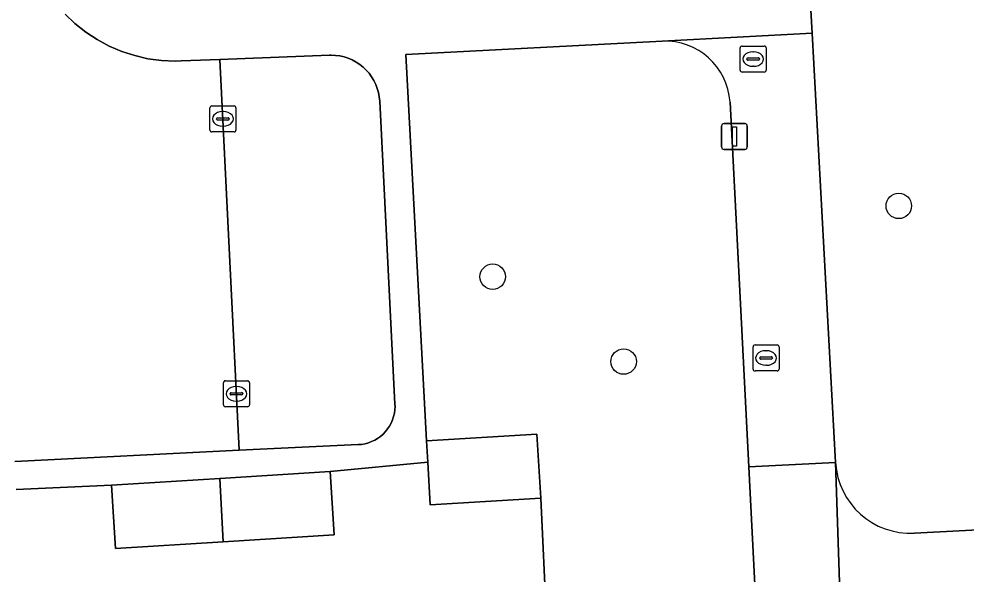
# Model space of a CAD drawing. Extents: x 161084 to 161928, y 385354 to 386522.
# Drawn here: x 161531.37 to 161567.76, y 385641 to 385662.33 of the extents above; entities that cross this region are included whole.
import ezdxf

# ---------------------------------------------------------------- set-up
doc = ezdxf.new("R2010")
doc.units = 0
for name, color, linetype in [('IMGEO_Boom', 7, 'Continuous'), ('IMGEO_Erf', 7, 'Continuous'), ('IMGEO_Groenvoorziening', 7, 'Continuous'), ('IMGEO_Hek', 7, 'Continuous'), ('IMGEO_Kolk', 7, 'Continuous'), ('IMGEO_Lichtmast', 7, 'Continuous'), ('IMGEO_Pand', 7, 'Continuous'), ('IMGEO_Parkeervlak_open', 7, 'Continuous'), ('IMGEO_Rijbaan_lokaal_open', 7, 'Continuous'), ('IMGEO_Rioolput', 7, 'Continuous'), ('IMGEO_Voetpad_open', 7, 'Continuous')]:
    doc.layers.add(name, color=color, linetype=linetype)

msp = doc.modelspace()

# ---------------------------------------------------------------- linework, layer by layer
at = {"layer": 'IMGEO_Boom'}
for centre in [(161565.173, 385655.147), (161549.573, 385652.426), (161554.602, 385649.164)]:
    msp.add_circle(centre, 0.489, dxfattribs=at)
at = {"layer": 'IMGEO_Erf'}
msp.add_lwpolyline([(161527.576, 385633.326), (161533.603, 385633.628), (161539.629, 385633.93), (161545.655, 385634.232), (161551.859, 385634.543), (161551.419, 385643.911), (161547.175, 385643.657), (161547.077, 385645.297), (161543.335, 385644.94), (161543.487, 385642.507), (161539.213, 385642.241), (161535.082, 385641.984), (161534.931, 385644.417), (161531.263, 385644.253)], dxfattribs=at)
at = {"layer": 'IMGEO_Groenvoorziening'}
for points in [[(161560.923, 385678.595), (161561.708, 385664.233), (161561.842, 385661.79), (161562.745, 385645.284)], [(161565.773, 385642.571), (161575.329, 385643.064), (161575.077, 385647.783), (161574.665, 385655.497), (161574.152, 385666.247)], [(161556.089, 385661.475), (161546.24, 385660.963), (161547.028, 385646.117), (161551.272, 385646.371), (161551.419, 385643.911), (161551.859, 385634.543), (161552.241, 385626.911), (161552.45, 385621.841), (161558.021, 385622.112)], [(161559.408, 385645.113), (161558.69, 385659.134)], [(161560.439, 385624.977), (161559.408, 385645.113)]]:
    msp.add_lwpolyline(points, dxfattribs=at)
for centre, radius, start, end in [((161556.195, 385658.978), 2.5, 3.5857, 92.4375), ((161565.62, 385645.446), 2.879, 183.2269, 273.0543)]:
    msp.add_arc(centre, radius, start, end, dxfattribs=at)
at = {"layer": 'IMGEO_Hek'}
msp.add_lwpolyline([(161551.419, 385643.911), (161551.859, 385634.543)], dxfattribs=at)
at = {"layer": 'IMGEO_Kolk'}
for p, q in [((161538.708, 385658.064), (161538.708, 385658.916)), ((161538.783, 385658.99), (161539.635, 385658.99)), ((161539.709, 385658.916), (161539.709, 385658.064)), ((161539.196, 385658.77), (161539.221, 385658.77)), ((161538.967, 385658.484), (161538.967, 385658.496)), ((161539.405, 385658.447), (161539.007, 385658.447)), ((161539.01, 385658.533), (161539.408, 385658.533)), ((161539.219, 385658.21), (161539.194, 385658.21)), ((161539.451, 385658.496), (161539.451, 385658.484)), ((161539.635, 385657.99), (161538.783, 385657.99)), ((161559.575, 385648.876), (161559.575, 385649.728)), ((161559.65, 385649.802), (161560.502, 385649.802)), ((161560.063, 385649.582), (161560.088, 385649.582)), ((161560.576, 385649.728), (161560.576, 385648.876)), ((161559.834, 385649.296), (161559.834, 385649.308)), ((161560.272, 385649.259), (161559.874, 385649.259)), ((161559.877, 385649.345), (161560.275, 385649.345)), ((161560.318, 385649.308), (161560.318, 385649.296)), ((161560.502, 385648.802), (161559.65, 385648.802)), ((161560.086, 385649.022), (161560.061, 385649.022)), ((161539.304, 385648.426), (161540.156, 385648.426)), ((161539.229, 385647.5), (161539.229, 385648.352)), ((161539.717, 385648.206), (161539.742, 385648.206)), ((161540.23, 385648.352), (161540.23, 385647.5)), ((161539.488, 385647.92), (161539.488, 385647.932)), ((161539.926, 385647.883), (161539.528, 385647.883)), ((161539.531, 385647.969), (161539.929, 385647.969)), ((161539.74, 385647.646), (161539.715, 385647.646)), ((161539.972, 385647.932), (161539.972, 385647.92)), ((161540.156, 385647.426), (161539.304, 385647.426))]:
    msp.add_line(p, q, dxfattribs=at)
for points in [[(161538.708, 385658.064), (161538.708, 385658.916)], [(161538.783, 385658.99), (161539.635, 385658.99)], [(161539.709, 385658.916), (161539.709, 385658.064)], [(161539.635, 385657.99), (161538.783, 385657.99)], [(161559.575, 385648.876), (161559.575, 385649.728)], [(161559.65, 385649.802), (161560.502, 385649.802)], [(161560.576, 385649.728), (161560.576, 385648.876)], [(161560.502, 385648.802), (161559.65, 385648.802)], [(161539.304, 385648.426), (161540.156, 385648.426)], [(161539.229, 385647.5), (161539.229, 385648.352)], [(161540.23, 385648.352), (161540.23, 385647.5)], [(161540.156, 385647.426), (161539.304, 385647.426)]]:
    msp.add_lwpolyline(points, dxfattribs=at)
for centre, radius, start, end in [((161538.785, 385658.914), 0.0765, 91.552, 178.448), ((161538.785, 385658.914), 0.0765, 91.552, 178.448), ((161539.633, 385658.914), 0.0765, 1.552, 88.448), ((161539.633, 385658.914), 0.0765, 1.552, 88.448), ((161539.007, 385658.493), 0.0403, 85.8775, 175.7526), ((161539.004, 385658.483), 0.0366, 178.938, 274.7102), ((161539.408, 385658.49), 0.043, 264.8664, 352.4533), ((161539.412, 385658.495), 0.0386, 1.7309, 96.639), ((161538.785, 385658.066), 0.0765, 181.552, 268.448), ((161538.785, 385658.066), 0.0765, 181.552, 268.448), ((161539.633, 385658.066), 0.0765, 271.552, 358.448), ((161539.633, 385658.066), 0.0765, 271.552, 358.448), ((161559.652, 385649.726), 0.0765, 91.552, 178.448), ((161559.652, 385649.726), 0.0765, 91.552, 178.448), ((161560.5, 385649.726), 0.0765, 1.552, 88.448), ((161560.5, 385649.726), 0.0765, 1.552, 88.448), ((161559.874, 385649.305), 0.0403, 85.8775, 175.7526), ((161559.871, 385649.295), 0.0366, 178.938, 274.7102), ((161560.275, 385649.302), 0.043, 264.8664, 352.4533), ((161560.279, 385649.307), 0.0386, 1.7309, 96.639), ((161559.652, 385648.878), 0.0765, 181.552, 268.448), ((161559.652, 385648.878), 0.0765, 181.552, 268.448), ((161560.5, 385648.878), 0.0765, 271.552, 358.448), ((161560.5, 385648.878), 0.0765, 271.552, 358.448), ((161539.306, 385648.35), 0.0765, 91.552, 178.448), ((161539.306, 385648.35), 0.0765, 91.552, 178.448), ((161540.154, 385648.35), 0.0765, 1.552, 88.448), ((161540.154, 385648.35), 0.0765, 1.552, 88.448), ((161539.528, 385647.929), 0.0403, 85.8775, 175.7526), ((161539.525, 385647.919), 0.0366, 178.938, 274.7102), ((161539.929, 385647.926), 0.043, 264.8664, 352.4533), ((161539.933, 385647.931), 0.0386, 1.7309, 96.639), ((161539.306, 385647.502), 0.0765, 181.552, 268.448), ((161539.306, 385647.502), 0.0765, 181.552, 268.448), ((161540.154, 385647.502), 0.0765, 271.552, 358.448), ((161540.154, 385647.502), 0.0765, 271.552, 358.448)]:
    msp.add_arc(centre, radius, start, end, dxfattribs=at)
for centre, major_axis, ratio, start_param, end_param in [((161539.195, 385658.49), (-0.387, 0.002), 0.722429, 4.712389, 7.853982), ((161539.22, 385658.49), (-0.39, 0.002), 0.717154, 1.570796, 4.712389), ((161560.062, 385649.302), (-0.387, 0.002), 0.722429, 4.712389, 7.853982), ((161560.087, 385649.302), (-0.39, 0.002), 0.717154, 1.570796, 4.712389), ((161539.716, 385647.926), (-0.387, 0.002), 0.722429, 4.712389, 7.853982), ((161539.741, 385647.926), (-0.39, 0.002), 0.717154, 1.570796, 4.712389)]:
    msp.add_ellipse(centre, major_axis=major_axis, ratio=ratio, start_param=start_param, end_param=end_param, dxfattribs=at)
at = {"layer": 'IMGEO_Lichtmast'}
for p, q in [((161558.364, 385657.415), (161558.364, 385658.215)), ((161558.364, 385658.215), (161558.364, 385657.415)), ((161558.464, 385658.315), (161559.254, 385658.315)), ((161559.254, 385658.315), (161558.464, 385658.315)), ((161559.354, 385658.215), (161559.354, 385657.415)), ((161559.354, 385657.415), (161559.354, 385658.215)), ((161559.254, 385657.315), (161558.464, 385657.315)), ((161558.464, 385657.315), (161559.254, 385657.315))]:
    msp.add_line(p, q, dxfattribs=at)
msp.add_lwpolyline([(161558.784, 385658.19), (161558.934, 385658.19), (161558.934, 385657.44), (161558.784, 385657.44), (161558.784, 385658.19)], dxfattribs=at)
for centre, start, end in [((161558.464, 385658.215), 90, 180), ((161558.464, 385658.215), 90, 180), ((161559.254, 385658.215), 0, 90), ((161559.254, 385658.215), 360, 90), ((161558.464, 385657.415), 180, 270), ((161558.464, 385657.415), 180, 270), ((161559.254, 385657.415), 270, 0), ((161559.254, 385657.415), 270, 0)]:
    msp.add_arc(centre, 0.1, start, end, dxfattribs=at)
at = {"layer": 'IMGEO_Pand'}
for points in [[(161547.077, 385645.297), (161547.175, 385643.657), (161551.419, 385643.911), (161551.272, 385646.371), (161547.028, 385646.117)], [(161539.091, 385644.676), (161539.213, 385642.241), (161543.487, 385642.507), (161543.335, 385644.94)], [(161534.931, 385644.417), (161535.082, 385641.984), (161539.213, 385642.241), (161539.091, 385644.676)]]:
    msp.add_lwpolyline(points, close=True, dxfattribs=at)
at = {"layer": 'IMGEO_Parkeervlak_open'}
msp.add_lwpolyline([(161539.836, 385645.763), (161544.406, 385645.971), (161544.538, 385645.983), (161544.668, 385646.006), (161544.796, 385646.041), (161544.92, 385646.088), (161545.039, 385646.145), (161545.153, 385646.213), (161545.26, 385646.29), (161545.36, 385646.377), (161545.452, 385646.473), (161545.534, 385646.576), (161545.608, 385646.686), (161545.671, 385646.802), (161545.723, 385646.924), (161545.765, 385647.049), (161545.795, 385647.178), (161545.813, 385647.309), (161545.82, 385647.442), (161545.818, 385647.525), (161545.231, 385659.171), (161545.215, 385659.337), (161545.185, 385659.5), (161545.14, 385659.66), (161545.081, 385659.816), (161545.008, 385659.966), (161544.922, 385660.108), (161544.824, 385660.242), (161544.714, 385660.367), (161544.593, 385660.482), (161544.463, 385660.586), (161544.324, 385660.677), (161544.177, 385660.755), (161544.024, 385660.821), (161543.866, 385660.872), (161543.703, 385660.909), (161543.538, 385660.931), (161543.372, 385660.938), (161543.3, 385660.937), (161539.095, 385660.775)], close=True, dxfattribs=at)
at = {"layer": 'IMGEO_Rijbaan_lokaal_open'}
msp.add_lwpolyline([(161531.212, 385645.323), (161539.836, 385645.763), (161539.095, 385660.775), (161537.602, 385660.716), (161537.374, 385660.712), (161536.85, 385660.735), (161536.33, 385660.805), (161535.819, 385660.922), (161535.32, 385661.083), (161534.837, 385661.289), (161534.375, 385661.537), (161533.937, 385661.825), (161533.526, 385662.151), (161533.146, 385662.513)], dxfattribs=at)
at = {"layer": 'IMGEO_Rioolput'}
for p, q in [((161559.079, 385660.365), (161559.079, 385661.217)), ((161559.154, 385661.291), (161560.006, 385661.291)), ((161560.08, 385661.217), (161560.08, 385660.365)), ((161559.338, 385660.785), (161559.338, 385660.797)), ((161559.776, 385660.748), (161559.378, 385660.748)), ((161559.381, 385660.834), (161559.779, 385660.834)), ((161559.567, 385661.071), (161559.592, 385661.071)), ((161559.822, 385660.797), (161559.822, 385660.785)), ((161559.59, 385660.511), (161559.565, 385660.511)), ((161560.006, 385660.291), (161559.154, 385660.291))]:
    msp.add_line(p, q, dxfattribs=at)
for points in [[(161559.079, 385660.365), (161559.079, 385661.217)], [(161559.154, 385661.291), (161560.006, 385661.291)], [(161560.08, 385661.217), (161560.08, 385660.365)], [(161560.006, 385660.291), (161559.154, 385660.291)]]:
    msp.add_lwpolyline(points, dxfattribs=at)
for centre, radius, start, end in [((161559.156, 385661.215), 0.0765, 91.552, 178.448), ((161559.156, 385661.215), 0.0765, 91.552, 178.448), ((161560.004, 385661.215), 0.0765, 1.552, 88.448), ((161560.004, 385661.215), 0.0765, 1.552, 88.448), ((161559.378, 385660.794), 0.0403, 85.8775, 175.7526), ((161559.375, 385660.784), 0.0366, 178.938, 274.7102), ((161559.779, 385660.791), 0.043, 264.8664, 352.4533), ((161559.783, 385660.796), 0.0386, 1.7309, 96.639), ((161559.156, 385660.367), 0.0765, 181.552, 268.448), ((161559.156, 385660.367), 0.0765, 181.552, 268.448), ((161560.004, 385660.367), 0.0765, 271.552, 358.448), ((161560.004, 385660.367), 0.0765, 271.552, 358.448)]:
    msp.add_arc(centre, radius, start, end, dxfattribs=at)
for centre, major_axis, ratio, start_param, end_param in [((161559.566, 385660.791), (-0.387, 0.002), 0.722429, 4.712389, 7.853982), ((161559.591, 385660.791), (-0.39, 0.002), 0.717154, 1.570796, 4.712389)]:
    msp.add_ellipse(centre, major_axis=major_axis, ratio=ratio, start_param=start_param, end_param=end_param, dxfattribs=at)
at = {"layer": 'IMGEO_Voetpad_open'}
for points in [[(161531.263, 385644.253), (161534.931, 385644.417), (161539.091, 385644.676), (161543.335, 385644.94), (161547.077, 385645.297), (161547.028, 385646.117), (161546.24, 385660.963), (161556.089, 385661.475), (161561.842, 385661.79), (161561.708, 385664.233)], [(161533.146, 385662.513), (161533.526, 385662.151), (161533.937, 385661.825), (161534.375, 385661.537), (161534.837, 385661.289), (161535.32, 385661.083), (161535.819, 385660.922), (161536.33, 385660.805), (161536.85, 385660.735), (161537.374, 385660.712), (161537.602, 385660.716), (161539.095, 385660.775), (161543.3, 385660.937), (161543.372, 385660.938), (161543.538, 385660.931), (161543.703, 385660.909), (161543.866, 385660.872), (161544.024, 385660.821), (161544.177, 385660.755), (161544.324, 385660.677), (161544.463, 385660.586), (161544.593, 385660.482), (161544.714, 385660.367), (161544.824, 385660.242), (161544.922, 385660.108), (161545.008, 385659.966), (161545.081, 385659.816), (161545.14, 385659.66), (161545.185, 385659.5), (161545.215, 385659.337), (161545.231, 385659.171), (161545.818, 385647.525), (161545.82, 385647.442), (161545.813, 385647.309), (161545.795, 385647.178), (161545.765, 385647.049), (161545.723, 385646.924), (161545.671, 385646.802), (161545.608, 385646.686), (161545.534, 385646.576), (161545.452, 385646.473), (161545.36, 385646.377), (161545.26, 385646.29), (161545.153, 385646.213), (161545.039, 385646.145), (161544.92, 385646.088), (161544.796, 385646.041), (161544.668, 385646.006), (161544.538, 385645.983), (161544.406, 385645.971), (161539.836, 385645.763), (161531.212, 385645.323)], [(161558.69, 385659.134), (161559.408, 385645.113), (161562.745, 385645.284), (161561.842, 385661.79), (161556.089, 385661.475)], [(161625.58, 385645.645), (161622.543, 385645.499), (161617.946, 385645.262), (161575.329, 385643.064), (161565.773, 385642.571)], [(161563.04, 385636.396), (161563.031, 385636.465), (161562.745, 385645.284), (161559.408, 385645.113), (161560.439, 385624.977)], [(161562.745, 385645.284), (161563.031, 385636.465), (161563.04, 385636.396)]]:
    msp.add_lwpolyline(points, dxfattribs=at)
for centre, radius, start, end in [((161556.195, 385658.978), 2.5, 3.5857, 92.4375), ((161565.62, 385645.446), 2.879, 183.2269, 273.0543)]:
    msp.add_arc(centre, radius, start, end, dxfattribs=at)

doc.saveas('drawing.dxf')
